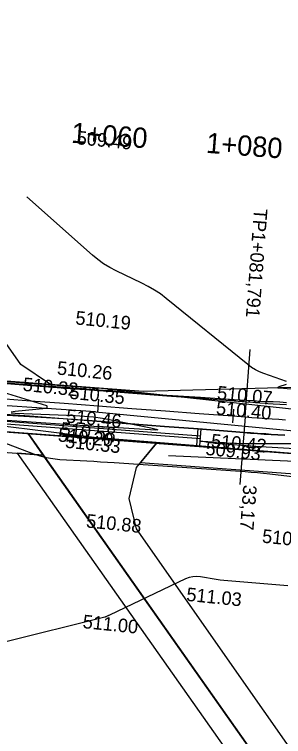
# Model space of a CAD drawing. Extents: x -636600 to -628587, y -1090963 to -1085869.
# Drawn here: x -629779.3 to -629739.5, y -1088669.5 to -1088562.7 of the extents above; entities that cross this region are included whole.
import ezdxf

# ---------------------------------------------------------------- set-up
doc = ezdxf.new("R2010")
doc.units = 0
for name, color, linetype in [('01_PARCELY_NÁVRH_PC', 7, 'Continuous'), ('06_ÚSES_IP_NAVRH', 7, 'Continuous'), ('40', 7, 'Continuous'), ('42', 7, 'Continuous'), ('Ex_Major Contours', 7, 'Continuous'), ('Ex_Minor Contours', 7, 'Continuous'), ('HEKTOMETRY20', 7, 'Continuous'), ('HL_BODY', 7, 'Continuous'), ('koty_vše', 7, 'Continuous'), ('POLOMERY', 7, 'Continuous'), ('propustky', 7, 'Continuous'), ('situace_osa', 7, 'Continuous'), ('situace_těleso', 7, 'Continuous'), ('situace_vozovka', 7, 'Continuous')]:
    doc.layers.add(name, color=color, linetype=linetype)

msp = doc.modelspace()

# ---------------------------------------------------------------- linework, layer by layer
at = {"layer": '01_PARCELY_NÁVRH_PC'}
for points in [[(-629847.27, -1088524.37), (-629793.72, -1088600.56), (-629792.74, -1088607.18), (-629795.56, -1088612.54), (-629800.91, -1088615.37), (-629773.95, -1088617.4), (-629778.31, -1088614.47), (-629847.27, -1088515.79)], [(-629319.58, -1088574.24), (-629360.86, -1088581.03), (-629422.75, -1088590.41), (-629441.44, -1088592.49), (-629514.63, -1088592.54), (-629538.15, -1088591.71), (-629569.71, -1088591.19), (-629618.53, -1088591.59), (-629649.25, -1088599.34), (-629657.03, -1088602.41), (-629714.31, -1088617.21), (-629760.24, -1088618.43), (-629839.84, -1088612.44), (-629847.27, -1088613.15)], [(-629847.27, -1088619.4), (-629735.05, -1088627.83), (-629721.39, -1088627.81), (-629699.8, -1088623.83), (-629671.59, -1088616.2), (-629635.97, -1088607.45), (-629625.73, -1088603.63), (-629611.5, -1088601.73), (-629500.81, -1088602.98), (-629455.32, -1088602.89), (-629433.29, -1088602.4), (-629414.88, -1088600.02), (-629355.6, -1088590.41), (-629317.22, -1088584.78)], [(-629847.27, -1088622.41), (-629775.01, -1088627.84), (-629777.24, -1088624.66), (-629847.27, -1088619.4)], [(-629682.24, -1088749.04), (-629688.63, -1088740.64), (-629705, -1088719.14), (-629761.24, -1088638.76), (-629762.3, -1088634.25), (-629761.23, -1088629.66), (-629758.29, -1088626.09), (-629777.24, -1088624.66), (-629705.88, -1088726.07), (-629688.37, -1088749.04)], [(-629688.37, -1088749.04), (-629705.88, -1088726.07), (-629775.01, -1088627.84), (-629778.88, -1088627.55), (-629708.3, -1088727.84), (-629692.14, -1088749.04)]]:
    msp.add_lwpolyline(points, dxfattribs=at)
msp.add_lwpolyline([(-629760.62, -1088628.92), (-629735.16, -1088630.83), (-629721.11, -1088630.81), (-629699.14, -1088626.76), (-629670.84, -1088619.1), (-629640.45, -1088611.64), (-629641.16, -1088608.72), (-629671.59, -1088616.2), (-629699.8, -1088623.83), (-629721.39, -1088627.81), (-629735.05, -1088627.83), (-629758.29, -1088626.09)], close=True, dxfattribs=at)
at = {"layer": '06_ÚSES_IP_NAVRH'}
msp.add_lwpolyline([(-629756.51, -1088627.9), (-629721.33, -1088629.48), (-629699.48, -1088625.11), (-629642.14, -1088610.61)], dxfattribs=at)
at = {"layer": '40'}
for p, q in [((-629835.39, -1088612.98), (-629766.85, -1088617.93)), ((-629767.29, -1088621.46), (-629835.59, -1088616.71)), ((-629734.71, -1088621.45), (-629766.85, -1088617.93)), ((-629767.29, -1088621.46), (-629734.85, -1088624.58))]:
    msp.add_line(p, q, dxfattribs=at)
at = {"layer": '42'}
for p, q in [((-629835.59, -1088616.71), (-629767.5, -1088625.17)), ((-629767.5, -1088625.17), (-629735.05, -1088627.83))]:
    msp.add_line(p, q, dxfattribs=at)
at = {"layer": 'Ex_Major Contours'}
for points in [[(-629739.08, -1088616.96), (-629742.42, -1088615.78), (-629743.05, -1088615.53), (-629743.65, -1088615.23), (-629744.22, -1088614.88), (-629744.77, -1088614.47), (-629756.85, -1088604.67), (-629757.69, -1088604.02), (-629758.57, -1088603.43), (-629759.48, -1088602.9), (-629760.42, -1088602.42), (-629764.25, -1088600.59), (-629765.19, -1088600.1), (-629766.08, -1088599.55), (-629766.94, -1088598.94), (-629767.75, -1088598.27), (-629777.42, -1088589.66)], [(-629732.19, -1088618.62), (-629740.09, -1088617.96), (-629740.31, -1088617.93), (-629740.38, -1088617.88), (-629740.32, -1088617.81), (-629740.13, -1088617.72), (-629739.08, -1088617.34)], [(-629733.54, -1088627.18), (-629742.92, -1088626.63), (-629743.62, -1088626.59), (-629744.32, -1088626.54), (-629745.02, -1088626.49), (-629745.71, -1088626.44), (-629749.39, -1088626.14), (-629749.65, -1088626.12), (-629749.9, -1088626.09), (-629750.16, -1088626.05), (-629750.42, -1088626.02), (-629751.44, -1088625.85), (-629751.63, -1088625.81), (-629751.7, -1088625.79), (-629751.63, -1088625.79), (-629751.43, -1088625.8), (-629749.14, -1088625.94), (-629748.84, -1088625.96), (-629748.54, -1088625.98), (-629748.24, -1088626), (-629747.94, -1088626.02), (-629746.74, -1088626.09), (-629746.44, -1088626.1), (-629746.14, -1088626.12), (-629745.84, -1088626.12), (-629745.54, -1088626.12), (-629737.7, -1088626.12)]]:
    msp.add_lwpolyline(points, dxfattribs=at)
at = {"layer": 'Ex_Minor Contours'}
for points in [[(-629786.08, -1088616.96), (-629774.55, -1088620.53), (-629774.51, -1088620.55), (-629774.48, -1088620.58), (-629774.47, -1088620.62), (-629774.46, -1088620.66), (-629774.47, -1088620.86), (-629774.48, -1088620.9), (-629774.5, -1088620.93), (-629774.53, -1088620.96), (-629774.58, -1088620.97), (-629779.16, -1088621.42), (-629779.74, -1088621.49)], [(-629779.74, -1088621.59), (-629779.15, -1088621.63), (-629770.27, -1088621.99), (-629768.93, -1088622.07), (-629767.6, -1088622.2), (-629766.27, -1088622.39), (-629764.95, -1088622.63), (-629759.11, -1088623.82), (-629758.34, -1088623.99), (-629758.09, -1088624.1), (-629758.36, -1088624.14), (-629759.15, -1088624.11), (-629764.77, -1088623.77), (-629765.11, -1088623.75), (-629765.46, -1088623.73), (-629765.81, -1088623.71), (-629766.15, -1088623.68), (-629767.54, -1088623.6), (-629767.89, -1088623.57), (-629768.23, -1088623.55), (-629768.58, -1088623.53), (-629768.92, -1088623.51), (-629790.37, -1088622.03)], [(-629786.68, -1088623.76), (-629776.47, -1088627.64), (-629775.52, -1088627.96), (-629774.56, -1088628.2), (-629773.58, -1088628.37), (-629772.58, -1088628.47), (-629768.55, -1088628.7), (-629767.54, -1088628.76), (-629766.54, -1088628.82), (-629765.53, -1088628.89), (-629764.53, -1088628.96), (-629745.19, -1088630.29), (-629744.27, -1088630.36), (-629743.36, -1088630.44), (-629742.44, -1088630.53), (-629741.53, -1088630.63), (-629737.8, -1088631.08)], [(-629738.88, -1088647.2), (-629747.14, -1088646.51), (-629747.72, -1088646.46), (-629748.3, -1088646.39), (-629748.88, -1088646.32), (-629749.46, -1088646.23), (-629751.77, -1088645.85), (-629752.34, -1088645.79), (-629752.9, -1088645.83), (-629753.44, -1088645.95), (-629753.98, -1088646.16), (-629765.24, -1088651.51), (-629765.3, -1088651.54), (-629765.35, -1088651.56), (-629765.41, -1088651.59), (-629765.46, -1088651.62), (-629765.68, -1088651.73), (-629765.73, -1088651.75), (-629765.79, -1088651.78), (-629765.85, -1088651.79), (-629765.9, -1088651.81), (-629780.93, -1088655.54)]]:
    msp.add_lwpolyline(points, dxfattribs=at)
at = {"layer": 'HEKTOMETRY20'}
for points in [[(-629766.84, -1088619.56), (-629766.99, -1088621.55)], [(-629746.89, -1088621.06), (-629747.05, -1088623.06)]]:
    msp.add_lwpolyline(points, dxfattribs=at)
at = {"layer": 'HL_BODY'}
msp.add_lwpolyline([(-629745.18, -1088622.19), (-629744.43, -1088612.22)], dxfattribs=at)
at = {"layer": 'POLOMERY'}
msp.add_lwpolyline([(-629745.18, -1088622.19), (-629745.94, -1088632.17)], dxfattribs=at)
at = {"layer": 'propustky'}
for p, q in [((-629787.58, -1088622.7), (-629751.79, -1088625.41)), ((-629787.55, -1088622.3), (-629751.76, -1088625.01)), ((-629752.31, -1088626.42), (-629752.13, -1088623.93)), ((-629752.13, -1088623.93), (-629751.68, -1088623.96)), ((-629751.86, -1088626.45), (-629751.68, -1088623.96)), ((-629752.31, -1088626.42), (-629751.86, -1088626.45))]:
    msp.add_line(p, q, dxfattribs=at)
at = {"layer": 'situace_osa'}
msp.add_lwpolyline([(-629781.87, -1088619.42), (-629776.88, -1088619.8), (-629771.9, -1088620.18), (-629766.91, -1088620.55), (-629761.93, -1088620.93), (-629756.94, -1088621.31), (-629751.96, -1088621.68), (-629746.97, -1088622.06), (-629745.18, -1088622.19), (-629744.19, -1088622.27), (-629743.19, -1088622.34), (-629742.19, -1088622.42), (-629741.98, -1088622.43), (-629741.19, -1088622.49), (-629740.2, -1088622.55), (-629739.2, -1088622.61)], dxfattribs=at)
at = {"layer": 'situace_těleso'}
for points in [[(-629739.05, -1088620.11), (-629740.04, -1088620.04), (-629741.02, -1088619.99), (-629741.81, -1088619.97), (-629742.02, -1088619.97), (-629743.01, -1088619.9), (-629744, -1088619.84), (-629745, -1088619.77), (-629746.79, -1088619.65), (-629751.78, -1088619.31), (-629756.77, -1088619.04), (-629761.76, -1088618.66), (-629766.74, -1088618.24), (-629771.72, -1088617.86), (-629776.71, -1088617.48), (-629781.7, -1088617.1)], [(-629782.05, -1088621.82), (-629777.06, -1088622.13), (-629772.07, -1088622.44), (-629767.09, -1088622.85), (-629762.1, -1088623.22), (-629757.11, -1088623.6), (-629752.13, -1088623.97), (-629747.14, -1088624.36), (-629745.36, -1088624.5), (-629744.36, -1088624.58), (-629743.36, -1088624.66), (-629742.36, -1088624.73), (-629742.15, -1088624.75), (-629741.35, -1088624.8), (-629740.35, -1088624.87), (-629739.34, -1088624.92)]]:
    msp.add_lwpolyline(points, dxfattribs=at)
at = {"layer": 'situace_vozovka'}
for points in [[(-629781.7, -1088617.18), (-629776.72, -1088617.56), (-629771.73, -1088617.93), (-629766.74, -1088618.31), (-629761.76, -1088618.69), (-629756.77, -1088619.06), (-629751.79, -1088619.44), (-629746.8, -1088619.82), (-629745.01, -1088619.95), (-629744.02, -1088620.03), (-629743.02, -1088620.1), (-629742.03, -1088620.17), (-629741.82, -1088620.19), (-629741.04, -1088620.24), (-629740.05, -1088620.31), (-629739.07, -1088620.37)], [(-629782.04, -1088621.67), (-629777.05, -1088622.04), (-629772.07, -1088622.42), (-629767.08, -1088622.8), (-629762.1, -1088623.17), (-629757.11, -1088623.55), (-629752.13, -1088623.93), (-629747.14, -1088624.3), (-629745.35, -1088624.44), (-629744.36, -1088624.51), (-629743.35, -1088624.59), (-629742.35, -1088624.66), (-629742.14, -1088624.67), (-629741.35, -1088624.73), (-629740.34, -1088624.8), (-629739.33, -1088624.86)]]:
    msp.add_lwpolyline(points, dxfattribs=at)

# ---------------------------------------------------------------- texts
at = {"layer": 'HEKTOMETRY20'}
for s, p in [('1+060', (-629770.95, -1088581.64)), ('1+080', (-629751.01, -1088583.14))]:
    msp.add_text(s, height=3, rotation=355.6811, dxfattribs=at).set_placement(p)
at = {"layer": 'HL_BODY'}
msp.add_text('TP1+081,791', height=2, rotation=265.6811, dxfattribs=at).set_placement((-629743.86, -1088591.36))
at = {"layer": 'koty_vše'}
for s, p in [('509.49', (-629770.13, -1088581.86)), ('510.19', (-629770.32, -1088608.5)), ('510.26', (-629773.04, -1088615.92)), ('510.32', (-629778.09, -1088618.33)), ('510.35', (-629771.2, -1088619.5)), ('510.07', (-629749.39, -1088619.58)), ('510.40', (-629749.54, -1088621.81)), ('510.46', (-629771.69, -1088623.02)), ('510.58', (-629772.51, -1088624.93)), ('510.20', (-629772.9, -1088625.81)), ('510.33', (-629771.84, -1088626.74)), ('510.42', (-629750.28, -1088626.67)), ('509.93', (-629751.1, -1088627.8)), ('510.88', (-629768.74, -1088638.53)), ('510.84', (-629742.74, -1088640.78)), ('511.03', (-629753.93, -1088649.39)), ('511.00', (-629769.24, -1088653.42))]:
    msp.add_text(s, height=2, rotation=354.1727, dxfattribs=at).set_placement(p)
at = {"layer": 'POLOMERY'}
msp.add_text('33,17', height=2, rotation=265.6811, dxfattribs=at).set_placement((-629745.44, -1088632.2))

doc.saveas('drawing.dxf')
